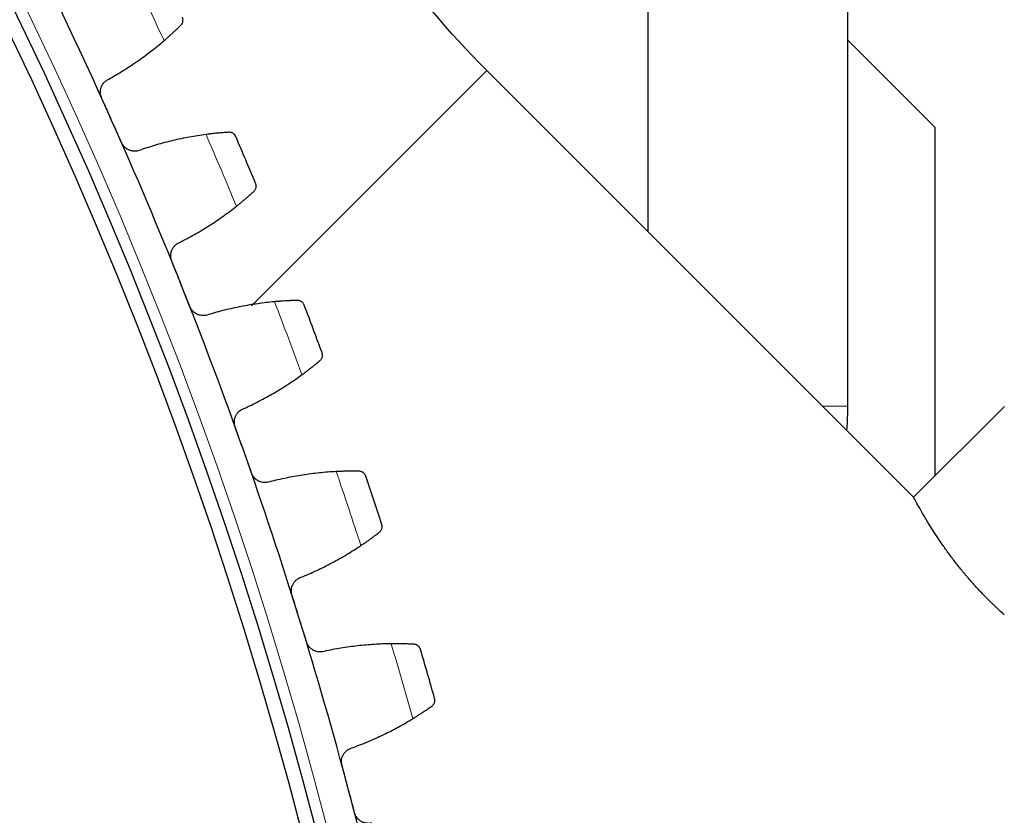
# Model space of a CAD drawing. Header units: inches. Extents: x 0 to 20790, y -12 to 14700.
# Tile 276 of 358: x 10454 to 10592, y 4710 to 4822. Entities that reach past the tile are written whole.
import ezdxf

# ---------------------------------------------------------------- set-up
doc = ezdxf.new("R2010")
doc.units = ezdxf.units.IN
doc.layers.add('1', color=7, linetype='Continuous', true_color=0xffffff)
doc.layers.add('254', color=7, linetype='Continuous', true_color=0xffffff)
doc.styles.add('latin_extended', font='simplex.shx')
doc.dimstyles.get("Standard").update_dxf_attribs({"dimtxt": 0.18, "dimasz": 0.18, "dimexe": 0.18, "dimexo": 0.0625, "dimgap": 0.09, "dimtad": 0, "dimtih": 1, "dimtoh": 1, "dimdec": 4, "dimzin": 0, "dimdsep": 46, "dimtxsty": 'Standard', "dimcen": 0.09, "dimadec": 0, "dimazin": 0, "dimtfac": 1, "dimtdec": 4, "dimtofl": 0, "dimtmove": 0, "dimatfit": 3, "dimfxl": 1, "dimtolj": 1, "dimtzin": 0, "dimarcsym": 0})

# ---------------------------------------------------------------- blocks, each defined once
blk = doc.blocks.new('_U2')
at = {"layer": '254', "color": 3, "linetype": 'Continuous', "lineweight": 13, "transparency": 16777216}
for p, q in [((11273.39, 6877.26), (11933.67, 6877.26)), ((11898.67, 6754.76), (11898.67, 4676.76)), ((9935.39, 4554.26), (11933.67, 4554.26))]:
    blk.add_line(p, q, dxfattribs=at)
at = {"layer": '254', "color": 3, "transparency": 16777216}
for points in [[(11919.08, 6754.76), (11878.25, 6754.76), (11898.67, 6877.26)], [(11878.25, 4676.76), (11919.08, 4676.76), (11898.67, 4554.26)]]:
    blk.add_solid(points, dxfattribs=at)
at = {"layer": 'Defpoints', "color": 0, "transparency": 16777216}
for p in [(11238.39, 6877.26), (9900.39, 4554.26), (11898.67, 4554.26)]:
    blk.add_point(p, dxfattribs=at)
at = {"layer": '254', "color": 2, "lineweight": 13, "transparency": 16777216, "insert": (11714.92, 5499.92), "char_height": 122.5, "attachment_point": 1, "rotation": 90, "style": 'latin_extended'}
blk.add_mtext('\\A1;2323', dxfattribs=at)

msp = doc.modelspace()

# ---------------------------------------------------------------- linework, layer by layer
at = {"layer": '1', "color": 2, "linetype": 'Continuous', "lineweight": 25}
for p, q in [((10542.442, 4944.256), (10542.442, 4792.033)), ((10570.442, 4767.567), (10570.442, 4944.256)), ((10582.594, 4806.657), (10570.442, 4818.808)), ((10579.64, 4754.833), (10519.89, 4814.583)), ((10582.594, 4806.657), (10582.594, 4757.778)), ((10592.344, 4767.537), (10579.64, 4754.833))]:
    msp.add_line(p, q, dxfattribs=at)
at = {"layer": '1', "color": 110, "linetype": 'Continuous', "lineweight": 13}
for p, q in [((10486.953, 4781.647), (10519.89, 4814.583)), ((10566.905, 4767.567), (10570.442, 4767.567))]:
    msp.add_line(p, q, dxfattribs=at)
msp.add_circle((9900.394, 4554.257), 616.6, dxfattribs=at)
at = {"layer": '1', "color": 2, "linetype": 'Continuous', "lineweight": 25}
for radius in [615, 613]:
    msp.add_circle((9900.394, 4554.257), radius, dxfattribs=at)
for radius, start, end in [(621, 24.076433, 26.369427), (621, 21.783439, 24.076433), (636, 22.609011, 23.250862), (621, 19.490446, 21.783439), (636, 20.316017, 20.957868), (621, 17.197452, 19.490446), (636, 18.023024, 18.664874), (621, 14.904459, 17.197452), (636, 15.73003, 16.371881), (621, 12.611465, 14.904459)]:
    msp.add_arc((9900.394, 4554.257), radius, start, end, dxfattribs=at)
at = {"layer": '1', "color": 110, "linetype": 'Continuous', "lineweight": 13}
for start, end in [(24.728569, 25.717291), (22.435576, 23.424297), (20.142582, 21.131303), (17.849588, 18.83831), (15.556595, 16.545316)]:
    msp.add_arc((9900.394, 4554.257), 632.294, start, end, dxfattribs=at)
at = {"layer": '1', "color": 2, "linetype": 'Continuous', "lineweight": 25}
for points, knots in [([(10519.89, 4814.583), (10514.483, 4819.942), (10505.013, 4831.378), (10494.555, 4851.247), (10487.904, 4872.691), (10486.512, 4887.475), (10486.544, 4895.087)], [0, 0, 0, 0, 0.2518645, 0.4999782, 0.748149, 1, 1, 1, 1]), ([(10477.06, 4820.922), (10477.103, 4820.965), (10477.14, 4821.009), (10477.206, 4821.101), (10477.234, 4821.149), (10477.28, 4821.245), (10477.299, 4821.294), (10477.329, 4821.392), (10477.34, 4821.442), (10477.355, 4821.541), (10477.358, 4821.591), (10477.357, 4821.688), (10477.354, 4821.736), (10477.339, 4821.831), (10477.329, 4821.877), (10477.308, 4821.945), (10477.297, 4821.979), (10477.282, 4822.018), (10477.273, 4822.037), (10477.27, 4822.045), (10477.267, 4822.05), (10477.266, 4822.053), (10477.265, 4822.055)], [0, 0, 0, 0, 0.125, 0.125, 0.25, 0.25, 0.375, 0.375, 0.5, 0.5, 0.625, 0.625, 0.75, 0.75, 0.875, 0.875, 0.9375, 0.96875, 0.984375, 0.9921875, 0.9921875, 1, 1, 1, 1]), ([(10474.707, 4818.758), (10474.832, 4818.865), (10474.954, 4818.972), (10475.193, 4819.181), (10475.426, 4819.387), (10475.647, 4819.587), (10475.809, 4819.735), (10475.862, 4819.784), (10475.941, 4819.856), (10475.967, 4819.88), (10476.018, 4819.927), (10476.044, 4819.951), (10476.169, 4820.068), (10476.361, 4820.248), (10476.536, 4820.414), (10476.701, 4820.573), (10476.78, 4820.648), (10476.872, 4820.738), (10476.89, 4820.756), (10476.926, 4820.791), (10476.978, 4820.842), (10477.028, 4820.891), (10477.06, 4820.922)], [0, 0, 0, 0, 0.125, 0.125, 0.25, 0.375, 0.375, 0.4375, 0.4375, 0.46875, 0.46875, 0.5, 0.5, 0.625, 0.75, 0.75, 0.875, 0.875, 0.90625, 0.90625, 0.9375, 1, 1, 1, 1]), ([(10465.966, 4810.734), (10465.939, 4810.795), (10465.891, 4810.919), (10465.838, 4811.109), (10465.816, 4811.239), (10465.803, 4811.338), (10465.8, 4811.371), (10465.795, 4811.437), (10465.794, 4811.47), (10465.79, 4811.635), (10465.8, 4811.765), (10465.828, 4811.927), (10465.834, 4811.959), (10465.845, 4812.007), (10465.849, 4812.023), (10465.857, 4812.055), (10465.878, 4812.134), (10465.924, 4812.273), (10465.977, 4812.391), (10466.035, 4812.507), (10466.067, 4812.563), (10466.171, 4812.729), (10466.25, 4812.83), (10466.382, 4812.969), (10466.428, 4813.014), (10466.501, 4813.077), (10466.525, 4813.098), (10466.576, 4813.138), (10466.602, 4813.158), (10466.732, 4813.251), (10466.843, 4813.315), (10466.961, 4813.369)], [0, 0, 0, 0, 0.0625, 0.125, 0.1875, 0.1875, 0.21875, 0.21875, 0.25, 0.25, 0.375, 0.375, 0.40625, 0.40625, 0.421875, 0.421875, 0.4375, 0.5, 0.5625, 0.5625, 0.625, 0.625, 0.75, 0.75, 0.8125, 0.8125, 0.84375, 0.84375, 0.875, 0.875, 1, 1, 1, 1]), ([(10483.76, 4805.926), (10483.672, 4805.92), (10483.576, 4805.914), (10483.373, 4805.9), (10483.157, 4805.884), (10482.917, 4805.865), (10482.759, 4805.852), (10482.727, 4805.85), (10482.662, 4805.844), (10482.629, 4805.841), (10482.53, 4805.832), (10482.463, 4805.826), (10482.258, 4805.808), (10482.118, 4805.794), (10481.83, 4805.765), (10481.682, 4805.749), (10481.454, 4805.724), (10481.377, 4805.715), (10481.26, 4805.702), (10481.221, 4805.697), (10481.143, 4805.688), (10481.103, 4805.683), (10480.904, 4805.659), (10480.742, 4805.638), (10480.578, 4805.617)], [0, 0, 0, 0, 0.125, 0.125, 0.25, 0.375, 0.375, 0.40625, 0.40625, 0.4375, 0.4375, 0.5, 0.5, 0.625, 0.625, 0.75, 0.75, 0.8125, 0.8125, 0.84375, 0.84375, 0.875, 0.875, 1, 1, 1, 1]), ([(10484.742, 4805.322), (10484.741, 4805.324), (10484.74, 4805.325), (10484.739, 4805.328), (10484.739, 4805.329), (10484.737, 4805.333), (10484.733, 4805.341), (10484.725, 4805.36), (10484.706, 4805.397), (10484.665, 4805.47), (10484.624, 4805.528), (10484.533, 4805.638), (10484.462, 4805.703), (10484.338, 4805.786), (10484.294, 4805.811), (10484.224, 4805.844), (10484.2, 4805.854), (10484.151, 4805.873), (10484.125, 4805.881), (10484.047, 4805.904), (10483.993, 4805.915), (10483.88, 4805.928), (10483.821, 4805.929), (10483.76, 4805.926)], [0, 0, 0, 0, 0.0039062, 0.0039062, 0.0078125, 0.0078125, 0.015625, 0.03125, 0.0625, 0.125, 0.25, 0.25, 0.5, 0.5, 0.625, 0.625, 0.6875, 0.6875, 0.75, 0.75, 0.875, 0.875, 1, 1, 1, 1]), ([(10471.396, 4803.442), (10471.278, 4803.39), (10471.157, 4803.351), (10470.97, 4803.309), (10470.907, 4803.298), (10470.812, 4803.286), (10470.78, 4803.283), (10470.715, 4803.278), (10470.683, 4803.276), (10470.522, 4803.272), (10470.394, 4803.281), (10470.203, 4803.313), (10470.14, 4803.326), (10470.046, 4803.352), (10470.014, 4803.361), (10469.952, 4803.381), (10469.921, 4803.392), (10469.769, 4803.449), (10469.653, 4803.506), (10469.514, 4803.593), (10469.486, 4803.611), (10469.432, 4803.648), (10469.405, 4803.668), (10469.327, 4803.728), (10469.277, 4803.771), (10469.133, 4803.905), (10469.046, 4804.004), (10468.95, 4804.139), (10468.931, 4804.167), (10468.895, 4804.223), (10468.878, 4804.252), (10468.828, 4804.338), (10468.798, 4804.398), (10468.77, 4804.459)], [0, 0, 0, 0, 0.125, 0.125, 0.1875, 0.1875, 0.21875, 0.21875, 0.25, 0.25, 0.375, 0.375, 0.4375, 0.4375, 0.46875, 0.46875, 0.5, 0.5, 0.625, 0.625, 0.65625, 0.65625, 0.6875, 0.6875, 0.75, 0.75, 0.875, 0.875, 0.90625, 0.90625, 0.9375, 0.9375, 1, 1, 1, 1]), ([(10487.267, 4797.636), (10487.312, 4797.677), (10487.351, 4797.72), (10487.42, 4797.81), (10487.45, 4797.856), (10487.501, 4797.95), (10487.521, 4797.998), (10487.555, 4798.095), (10487.568, 4798.145), (10487.587, 4798.243), (10487.592, 4798.293), (10487.595, 4798.39), (10487.593, 4798.438), (10487.583, 4798.533), (10487.574, 4798.58), (10487.557, 4798.649), (10487.547, 4798.683), (10487.533, 4798.722), (10487.525, 4798.741), (10487.522, 4798.75), (10487.52, 4798.755), (10487.519, 4798.758), (10487.517, 4798.761)], [0, 0, 0, 0, 0.125, 0.125, 0.25, 0.25, 0.375, 0.375, 0.5, 0.5, 0.625, 0.625, 0.75, 0.75, 0.875, 0.875, 0.9375, 0.96875, 0.984375, 0.9921875, 0.9921875, 1, 1, 1, 1]), ([(10484.829, 4795.568), (10484.959, 4795.671), (10485.086, 4795.772), (10485.333, 4795.971), (10485.573, 4796.168), (10485.803, 4796.359), (10485.97, 4796.5), (10486.025, 4796.547), (10486.107, 4796.616), (10486.134, 4796.639), (10486.187, 4796.684), (10486.213, 4796.707), (10486.343, 4796.818), (10486.542, 4796.99), (10486.723, 4797.149), (10486.895, 4797.302), (10486.976, 4797.374), (10487.072, 4797.46), (10487.091, 4797.477), (10487.128, 4797.511), (10487.183, 4797.56), (10487.234, 4797.607), (10487.267, 4797.636)], [0, 0, 0, 0, 0.125, 0.125, 0.25, 0.375, 0.375, 0.4375, 0.4375, 0.46875, 0.46875, 0.5, 0.5, 0.625, 0.75, 0.75, 0.875, 0.875, 0.90625, 0.90625, 0.9375, 1, 1, 1, 1]), ([(10475.775, 4787.901), (10475.75, 4787.963), (10475.707, 4788.088), (10475.662, 4788.28), (10475.645, 4788.411), (10475.636, 4788.51), (10475.634, 4788.544), (10475.632, 4788.61), (10475.632, 4788.643), (10475.635, 4788.808), (10475.65, 4788.937), (10475.684, 4789.098), (10475.692, 4789.129), (10475.705, 4789.177), (10475.709, 4789.193), (10475.719, 4789.225), (10475.743, 4789.303), (10475.795, 4789.44), (10475.852, 4789.556), (10475.914, 4789.669), (10475.949, 4789.724), (10476.059, 4789.885), (10476.142, 4789.983), (10476.28, 4790.117), (10476.327, 4790.16), (10476.403, 4790.22), (10476.428, 4790.24), (10476.48, 4790.278), (10476.507, 4790.296), (10476.641, 4790.385), (10476.755, 4790.445), (10476.874, 4790.493)], [0, 0, 0, 0, 0.0625, 0.125, 0.1875, 0.1875, 0.21875, 0.21875, 0.25, 0.25, 0.375, 0.375, 0.40625, 0.40625, 0.421875, 0.421875, 0.4375, 0.5, 0.5625, 0.5625, 0.625, 0.625, 0.75, 0.75, 0.8125, 0.8125, 0.84375, 0.84375, 0.875, 0.875, 1, 1, 1, 1]), ([(10493.362, 4782.384), (10493.274, 4782.382), (10493.178, 4782.38), (10492.974, 4782.374), (10492.758, 4782.367), (10492.517, 4782.357), (10492.359, 4782.351), (10492.327, 4782.349), (10492.262, 4782.346), (10492.229, 4782.345), (10492.13, 4782.34), (10492.062, 4782.337), (10491.857, 4782.326), (10491.716, 4782.318), (10491.427, 4782.3), (10491.279, 4782.291), (10491.05, 4782.275), (10490.973, 4782.269), (10490.856, 4782.26), (10490.816, 4782.257), (10490.737, 4782.251), (10490.697, 4782.248), (10490.497, 4782.232), (10490.335, 4782.218), (10490.171, 4782.203)], [0, 0, 0, 0, 0.125, 0.125, 0.25, 0.375, 0.375, 0.40625, 0.40625, 0.4375, 0.4375, 0.5, 0.5, 0.625, 0.625, 0.75, 0.75, 0.8125, 0.8125, 0.84375, 0.84375, 0.875, 0.875, 1, 1, 1, 1]), ([(10494.319, 4781.742), (10494.318, 4781.743), (10494.318, 4781.745), (10494.317, 4781.747), (10494.316, 4781.749), (10494.314, 4781.753), (10494.311, 4781.761), (10494.303, 4781.78), (10494.286, 4781.818), (10494.27, 4781.85), (10494.236, 4781.912), (10494.21, 4781.952), (10494.123, 4782.065), (10494.054, 4782.134), (10493.934, 4782.221), (10493.891, 4782.248), (10493.823, 4782.284), (10493.799, 4782.295), (10493.75, 4782.315), (10493.725, 4782.325), (10493.648, 4782.35), (10493.594, 4782.364), (10493.482, 4782.381), (10493.423, 4782.385), (10493.362, 4782.384)], [0, 0, 0, 0, 0.0039063, 0.0039063, 0.0078125, 0.0078125, 0.015625, 0.03125, 0.0625, 0.125, 0.125, 0.25, 0.25, 0.5, 0.5, 0.625, 0.625, 0.6875, 0.6875, 0.75, 0.75, 0.875, 0.875, 1, 1, 1, 1]), ([(10480.909, 4780.397), (10480.789, 4780.35), (10480.666, 4780.315), (10480.478, 4780.281), (10480.414, 4780.273), (10480.318, 4780.264), (10480.286, 4780.263), (10480.222, 4780.26), (10480.189, 4780.26), (10480.028, 4780.262), (10479.901, 4780.276), (10479.712, 4780.315), (10479.649, 4780.332), (10479.556, 4780.361), (10479.525, 4780.371), (10479.463, 4780.394), (10479.433, 4780.406), (10479.283, 4780.469), (10479.169, 4780.531), (10479.034, 4780.623), (10479.007, 4780.642), (10478.955, 4780.681), (10478.929, 4780.702), (10478.852, 4780.765), (10478.804, 4780.81), (10478.666, 4780.95), (10478.583, 4781.052), (10478.492, 4781.192), (10478.474, 4781.22), (10478.441, 4781.278), (10478.425, 4781.307), (10478.378, 4781.395), (10478.351, 4781.456), (10478.326, 4781.518)], [0, 0, 0, 0, 0.125, 0.125, 0.1875, 0.1875, 0.21875, 0.21875, 0.25, 0.25, 0.375, 0.375, 0.4375, 0.4375, 0.46875, 0.46875, 0.5, 0.5, 0.625, 0.625, 0.65625, 0.65625, 0.6875, 0.6875, 0.75, 0.75, 0.875, 0.875, 0.90625, 0.90625, 0.9375, 0.9375, 1, 1, 1, 1]), ([(10496.535, 4773.961), (10496.581, 4774), (10496.622, 4774.042), (10496.695, 4774.128), (10496.726, 4774.173), (10496.781, 4774.265), (10496.803, 4774.312), (10496.841, 4774.408), (10496.856, 4774.457), (10496.878, 4774.555), (10496.886, 4774.604), (10496.893, 4774.701), (10496.893, 4774.749), (10496.886, 4774.844), (10496.88, 4774.892), (10496.865, 4774.961), (10496.856, 4774.996), (10496.843, 4775.035), (10496.837, 4775.055), (10496.834, 4775.063), (10496.832, 4775.069), (10496.831, 4775.072), (10496.83, 4775.074)], [0, 0, 0, 0, 0.125, 0.125, 0.25, 0.25, 0.375, 0.375, 0.5, 0.5, 0.625, 0.625, 0.75, 0.75, 0.875, 0.875, 0.9375, 0.96875, 0.984375, 0.9921875, 0.9921875, 1, 1, 1, 1]), ([(10494.016, 4771.992), (10494.15, 4772.089), (10494.28, 4772.185), (10494.535, 4772.375), (10494.784, 4772.562), (10495.02, 4772.743), (10495.193, 4772.877), (10495.25, 4772.922), (10495.334, 4772.988), (10495.362, 4773.01), (10495.417, 4773.053), (10495.445, 4773.074), (10495.579, 4773.18), (10495.785, 4773.344), (10495.972, 4773.496), (10496.15, 4773.641), (10496.234, 4773.711), (10496.333, 4773.793), (10496.353, 4773.809), (10496.391, 4773.841), (10496.447, 4773.888), (10496.501, 4773.932), (10496.535, 4773.961)], [0, 0, 0, 0, 0.125, 0.125, 0.25, 0.375, 0.375, 0.4375, 0.4375, 0.46875, 0.46875, 0.5, 0.5, 0.625, 0.75, 0.75, 0.875, 0.875, 0.90625, 0.90625, 0.9375, 1, 1, 1, 1]), ([(10484.662, 4764.693), (10484.64, 4764.756), (10484.602, 4764.883), (10484.565, 4765.077), (10484.552, 4765.208), (10484.548, 4765.308), (10484.548, 4765.341), (10484.548, 4765.407), (10484.549, 4765.44), (10484.558, 4765.605), (10484.579, 4765.734), (10484.62, 4765.892), (10484.629, 4765.924), (10484.643, 4765.971), (10484.648, 4765.987), (10484.659, 4766.018), (10484.686, 4766.095), (10484.743, 4766.23), (10484.805, 4766.344), (10484.872, 4766.454), (10484.909, 4766.508), (10485.026, 4766.664), (10485.113, 4766.759), (10485.255, 4766.888), (10485.305, 4766.928), (10485.382, 4766.986), (10485.409, 4767.004), (10485.462, 4767.04), (10485.489, 4767.057), (10485.627, 4767.14), (10485.743, 4767.195), (10485.864, 4767.24)], [0, 0, 0, 0, 0.0625, 0.125, 0.1875, 0.1875, 0.21875, 0.21875, 0.25, 0.25, 0.375, 0.375, 0.40625, 0.40625, 0.421875, 0.421875, 0.4375, 0.5, 0.5625, 0.5625, 0.625, 0.625, 0.75, 0.75, 0.8125, 0.8125, 0.84375, 0.84375, 0.875, 0.875, 1, 1, 1, 1]), ([(10502.015, 4758.477), (10501.926, 4758.478), (10501.831, 4758.48), (10501.627, 4758.482), (10501.41, 4758.484), (10501.169, 4758.484), (10501.011, 4758.484), (10500.979, 4758.484), (10500.914, 4758.483), (10500.881, 4758.483), (10500.781, 4758.482), (10500.714, 4758.482), (10500.508, 4758.479), (10500.367, 4758.477), (10500.078, 4758.471), (10499.929, 4758.467), (10499.7, 4758.46), (10499.623, 4758.458), (10499.505, 4758.453), (10499.466, 4758.452), (10499.386, 4758.449), (10499.347, 4758.447), (10499.146, 4758.439), (10498.984, 4758.432), (10498.818, 4758.423)], [0, 0, 0, 0, 0.125, 0.125, 0.25, 0.375, 0.375, 0.40625, 0.40625, 0.4375, 0.4375, 0.5, 0.5, 0.625, 0.625, 0.75, 0.75, 0.8125, 0.8125, 0.84375, 0.84375, 0.875, 0.875, 1, 1, 1, 1]), ([(10502.945, 4757.797), (10502.944, 4757.798), (10502.944, 4757.8), (10502.943, 4757.803), (10502.942, 4757.804), (10502.941, 4757.808), (10502.938, 4757.817), (10502.931, 4757.836), (10502.915, 4757.875), (10502.901, 4757.907), (10502.868, 4757.97), (10502.844, 4758.011), (10502.762, 4758.128), (10502.696, 4758.199), (10502.58, 4758.291), (10502.538, 4758.32), (10502.471, 4758.358), (10502.447, 4758.37), (10502.4, 4758.393), (10502.375, 4758.403), (10502.299, 4758.432), (10502.246, 4758.447), (10502.134, 4758.469), (10502.076, 4758.476), (10502.015, 4758.477)], [0, 0, 0, 0, 0.0039062, 0.0039062, 0.0078125, 0.0078125, 0.015625, 0.03125, 0.0625, 0.125, 0.125, 0.25, 0.25, 0.5, 0.5, 0.625, 0.625, 0.6875, 0.6875, 0.75, 0.75, 0.875, 0.875, 1, 1, 1, 1]), ([(10489.492, 4756.989), (10489.37, 4756.947), (10489.246, 4756.918), (10489.056, 4756.891), (10488.993, 4756.885), (10488.897, 4756.881), (10488.864, 4756.88), (10488.8, 4756.881), (10488.767, 4756.882), (10488.606, 4756.89), (10488.479, 4756.909), (10488.292, 4756.956), (10488.23, 4756.975), (10488.138, 4757.008), (10488.108, 4757.02), (10488.047, 4757.044), (10488.018, 4757.058), (10487.871, 4757.127), (10487.759, 4757.193), (10487.628, 4757.29), (10487.602, 4757.31), (10487.551, 4757.352), (10487.525, 4757.374), (10487.452, 4757.44), (10487.405, 4757.487), (10487.273, 4757.632), (10487.194, 4757.738), (10487.109, 4757.88), (10487.092, 4757.909), (10487.061, 4757.968), (10487.046, 4757.998), (10487.003, 4758.088), (10486.978, 4758.15), (10486.956, 4758.213)], [0, 0, 0, 0, 0.125, 0.125, 0.1875, 0.1875, 0.21875, 0.21875, 0.25, 0.25, 0.375, 0.375, 0.4375, 0.4375, 0.46875, 0.46875, 0.5, 0.5, 0.625, 0.625, 0.65625, 0.65625, 0.6875, 0.6875, 0.75, 0.75, 0.875, 0.875, 0.90625, 0.90625, 0.9375, 0.9375, 1, 1, 1, 1]), ([(10592.329, 4738.387), (10591.993, 4738.686), (10591.658, 4738.993), (10591.218, 4739.405), (10591.061, 4739.554), (10590.904, 4739.704), (10590.799, 4739.805), (10590.747, 4739.855), (10590.487, 4740.107), (10590.28, 4740.31), (10589.669, 4740.922), (10589.27, 4741.334), (10588.488, 4742.166), (10588.106, 4742.586), (10587.545, 4743.222), (10587.361, 4743.435), (10587.132, 4743.702), (10587.086, 4743.755), (10586.996, 4743.863), (10586.95, 4743.916), (10586.815, 4744.077), (10586.726, 4744.184), (10586.283, 4744.717), (10585.943, 4745.14), (10585.289, 4745.976), (10584.975, 4746.39), (10584.522, 4747.004), (10584.374, 4747.207), (10584.156, 4747.51), (10584.048, 4747.661), (10583.942, 4747.811), (10583.872, 4747.911), (10583.837, 4747.961), (10583.523, 4748.408), (10583.261, 4748.793), (10582.764, 4749.538), (10582.53, 4749.898), (10582.088, 4750.591), (10581.881, 4750.925), (10581.637, 4751.323), (10581.589, 4751.402), (10581.518, 4751.519), (10581.495, 4751.558), (10581.449, 4751.634), (10581.334, 4751.825), (10581.225, 4752.008), (10580.975, 4752.432), (10580.823, 4752.694), (10580.547, 4753.178), (10580.422, 4753.399), (10580.256, 4753.699), (10580.203, 4753.793), (10580.13, 4753.927), (10580.106, 4753.97), (10580.072, 4754.033), (10580.061, 4754.053), (10580.039, 4754.093), (10579.942, 4754.271), (10579.863, 4754.416), (10579.752, 4754.623), (10579.71, 4754.701), (10579.668, 4754.78), (10579.658, 4754.799), (10579.647, 4754.819), (10579.645, 4754.824), (10579.641, 4754.831), (10579.64, 4754.833), (10579.64, 4754.833)], [0, 0, 0, 0, 0.0447828, 0.0447828, 0.0588301, 0.0658538, 0.0658538, 0.0728775, 0.0728775, 0.1009721, 0.1009721, 0.1571613, 0.1571613, 0.2133506, 0.2133506, 0.2414452, 0.2414452, 0.2484688, 0.2484688, 0.2554925, 0.2554925, 0.2695398, 0.2695398, 0.3257291, 0.3257291, 0.3819183, 0.3819183, 0.4100129, 0.4100129, 0.4240602, 0.4310839, 0.4310839, 0.4381075, 0.4381075, 0.4942968, 0.4942968, 0.550486, 0.550486, 0.6066753, 0.6066753, 0.6207226, 0.6207226, 0.6277462, 0.6277462, 0.6347699, 0.6628645, 0.6628645, 0.7190538, 0.7190538, 0.775243, 0.775243, 0.8033376, 0.8033376, 0.817385, 0.817385, 0.8244086, 0.8244086, 0.8314323, 0.8876215, 0.8876215, 0.9438108, 0.9438108, 0.9719054, 0.9719054, 0.9859527, 0.9859527, 1, 1, 1, 1]), ([(10504.848, 4749.934), (10504.896, 4749.971), (10504.938, 4750.011), (10505.014, 4750.094), (10505.047, 4750.138), (10505.105, 4750.228), (10505.13, 4750.274), (10505.172, 4750.368), (10505.189, 4750.416), (10505.215, 4750.513), (10505.224, 4750.562), (10505.235, 4750.659), (10505.237, 4750.707), (10505.234, 4750.802), (10505.229, 4750.85), (10505.217, 4750.92), (10505.21, 4750.955), (10505.199, 4750.995), (10505.193, 4751.015), (10505.191, 4751.023), (10505.189, 4751.029), (10505.188, 4751.032), (10505.187, 4751.034)], [0, 0, 0, 0, 0.125, 0.125, 0.25, 0.25, 0.375, 0.375, 0.5, 0.5, 0.625, 0.625, 0.75, 0.75, 0.875, 0.875, 0.9375, 0.96875, 0.984375, 0.9921875, 0.9921875, 1, 1, 1, 1]), ([(10502.252, 4748.067), (10502.39, 4748.159), (10502.524, 4748.249), (10502.786, 4748.429), (10503.042, 4748.606), (10503.286, 4748.778), (10503.464, 4748.905), (10503.523, 4748.947), (10503.609, 4749.009), (10503.638, 4749.03), (10503.695, 4749.071), (10503.723, 4749.091), (10503.862, 4749.192), (10504.074, 4749.348), (10504.267, 4749.492), (10504.45, 4749.63), (10504.537, 4749.696), (10504.639, 4749.774), (10504.66, 4749.789), (10504.699, 4749.819), (10504.757, 4749.864), (10504.812, 4749.907), (10504.848, 4749.934)], [0, 0, 0, 0, 0.125, 0.125, 0.25, 0.375, 0.375, 0.4375, 0.4375, 0.46875, 0.46875, 0.5, 0.5, 0.625, 0.75, 0.75, 0.875, 0.875, 0.90625, 0.90625, 0.9375, 1, 1, 1, 1]), ([(10492.614, 4741.148), (10492.594, 4741.212), (10492.561, 4741.34), (10492.532, 4741.536), (10492.525, 4741.667), (10492.525, 4741.767), (10492.525, 4741.8), (10492.528, 4741.866), (10492.531, 4741.899), (10492.547, 4742.063), (10492.572, 4742.191), (10492.619, 4742.348), (10492.63, 4742.379), (10492.646, 4742.426), (10492.652, 4742.441), (10492.664, 4742.472), (10492.694, 4742.548), (10492.756, 4742.681), (10492.823, 4742.792), (10492.894, 4742.899), (10492.933, 4742.952), (10493.056, 4743.103), (10493.147, 4743.194), (10493.294, 4743.317), (10493.345, 4743.356), (10493.425, 4743.41), (10493.452, 4743.428), (10493.507, 4743.461), (10493.535, 4743.478), (10493.676, 4743.555), (10493.794, 4743.605), (10493.917, 4743.645)], [0, 0, 0, 0, 0.0625, 0.125, 0.1875, 0.1875, 0.21875, 0.21875, 0.25, 0.25, 0.375, 0.375, 0.40625, 0.40625, 0.421875, 0.421875, 0.4375, 0.5, 0.5625, 0.5625, 0.625, 0.625, 0.75, 0.75, 0.8125, 0.8125, 0.84375, 0.84375, 0.875, 0.875, 1, 1, 1, 1]), ([(10497.132, 4733.257), (10497.008, 4733.22), (10496.883, 4733.196), (10496.692, 4733.177), (10496.629, 4733.173), (10496.532, 4733.173), (10496.5, 4733.174), (10496.435, 4733.176), (10496.403, 4733.179), (10496.243, 4733.194), (10496.117, 4733.218), (10495.931, 4733.272), (10495.87, 4733.293), (10495.78, 4733.33), (10495.749, 4733.343), (10495.69, 4733.37), (10495.661, 4733.385), (10495.517, 4733.46), (10495.408, 4733.531), (10495.281, 4733.633), (10495.256, 4733.654), (10495.206, 4733.698), (10495.182, 4733.72), (10495.111, 4733.79), (10495.066, 4733.838), (10494.94, 4733.989), (10494.866, 4734.097), (10494.786, 4734.243), (10494.771, 4734.273), (10494.742, 4734.333), (10494.728, 4734.363), (10494.689, 4734.455), (10494.666, 4734.518), (10494.646, 4734.582)], [0, 0, 0, 0, 0.125, 0.125, 0.1875, 0.1875, 0.21875, 0.21875, 0.25, 0.25, 0.375, 0.375, 0.4375, 0.4375, 0.46875, 0.46875, 0.5, 0.5, 0.625, 0.625, 0.65625, 0.65625, 0.6875, 0.6875, 0.75, 0.75, 0.875, 0.875, 0.90625, 0.90625, 0.9375, 0.9375, 1, 1, 1, 1]), ([(10509.704, 4734.243), (10509.615, 4734.248), (10509.52, 4734.253), (10509.316, 4734.264), (10509.1, 4734.274), (10508.859, 4734.284), (10508.701, 4734.29), (10508.669, 4734.291), (10508.604, 4734.293), (10508.571, 4734.294), (10508.471, 4734.297), (10508.404, 4734.3), (10508.199, 4734.305), (10508.058, 4734.309), (10507.768, 4734.314), (10507.619, 4734.316), (10507.39, 4734.319), (10507.313, 4734.319), (10507.195, 4734.32), (10507.156, 4734.32), (10507.076, 4734.32), (10507.037, 4734.32), (10506.836, 4734.32), (10506.673, 4734.319), (10506.508, 4734.317)], [0, 0, 0, 0, 0.125, 0.125, 0.25, 0.375, 0.375, 0.40625, 0.40625, 0.4375, 0.4375, 0.5, 0.5, 0.625, 0.625, 0.75, 0.75, 0.8125, 0.8125, 0.84375, 0.84375, 0.875, 0.875, 1, 1, 1, 1]), ([(10510.606, 4733.526), (10510.605, 4733.528), (10510.605, 4733.529), (10510.604, 4733.532), (10510.604, 4733.533), (10510.602, 4733.538), (10510.6, 4733.546), (10510.593, 4733.566), (10510.58, 4733.605), (10510.566, 4733.638), (10510.537, 4733.702), (10510.514, 4733.744), (10510.437, 4733.864), (10510.374, 4733.938), (10510.261, 4734.035), (10510.22, 4734.065), (10510.155, 4734.106), (10510.132, 4734.119), (10510.085, 4734.143), (10510.061, 4734.155), (10509.986, 4734.187), (10509.933, 4734.204), (10509.823, 4734.23), (10509.765, 4734.239), (10509.704, 4734.243)], [0, 0, 0, 0, 0.0039063, 0.0039063, 0.0078125, 0.0078125, 0.015625, 0.03125, 0.0625, 0.125, 0.125, 0.25, 0.25, 0.5, 0.5, 0.625, 0.625, 0.6875, 0.6875, 0.75, 0.75, 0.875, 0.875, 1, 1, 1, 1]), ([(10512.193, 4725.593), (10512.242, 4725.628), (10512.286, 4725.666), (10512.366, 4725.747), (10512.4, 4725.789), (10512.462, 4725.877), (10512.489, 4725.922), (10512.534, 4726.014), (10512.553, 4726.062), (10512.583, 4726.157), (10512.594, 4726.206), (10512.609, 4726.302), (10512.613, 4726.35), (10512.614, 4726.446), (10512.611, 4726.493), (10512.601, 4726.564), (10512.595, 4726.599), (10512.586, 4726.639), (10512.581, 4726.659), (10512.579, 4726.668), (10512.577, 4726.674), (10512.577, 4726.676), (10512.576, 4726.679)], [0, 0, 0, 0, 0.125, 0.125, 0.25, 0.25, 0.375, 0.375, 0.5, 0.5, 0.625, 0.625, 0.75, 0.75, 0.875, 0.875, 0.9375, 0.96875, 0.984375, 0.9921875, 0.9921875, 1, 1, 1, 1]), ([(10509.525, 4723.832), (10509.666, 4723.918), (10509.803, 4724.003), (10510.073, 4724.172), (10510.335, 4724.338), (10510.586, 4724.5), (10510.769, 4724.62), (10510.829, 4724.66), (10510.918, 4724.719), (10510.948, 4724.738), (10511.006, 4724.777), (10511.035, 4724.796), (10511.178, 4724.891), (10511.396, 4725.038), (10511.594, 4725.175), (10511.783, 4725.305), (10511.873, 4725.368), (10511.978, 4725.442), (10511.999, 4725.456), (10512.04, 4725.485), (10512.1, 4725.527), (10512.156, 4725.567), (10512.193, 4725.593)], [0, 0, 0, 0, 0.125, 0.125, 0.25, 0.375, 0.375, 0.4375, 0.4375, 0.46875, 0.46875, 0.5, 0.5, 0.625, 0.75, 0.75, 0.875, 0.875, 0.90625, 0.90625, 0.9375, 1, 1, 1, 1]), ([(10499.617, 4717.304), (10499.6, 4717.368), (10499.572, 4717.498), (10499.551, 4717.694), (10499.549, 4717.826), (10499.553, 4717.926), (10499.555, 4717.959), (10499.56, 4718.025), (10499.564, 4718.058), (10499.587, 4718.221), (10499.617, 4718.348), (10499.671, 4718.503), (10499.682, 4718.534), (10499.7, 4718.58), (10499.707, 4718.595), (10499.72, 4718.625), (10499.753, 4718.7), (10499.821, 4718.83), (10499.892, 4718.938), (10499.967, 4719.043), (10500.008, 4719.093), (10500.137, 4719.24), (10500.231, 4719.327), (10500.384, 4719.444), (10500.436, 4719.481), (10500.518, 4719.532), (10500.546, 4719.548), (10500.602, 4719.58), (10500.631, 4719.595), (10500.775, 4719.666), (10500.894, 4719.712), (10501.019, 4719.746)], [0, 0, 0, 0, 0.0625, 0.125, 0.1875, 0.1875, 0.21875, 0.21875, 0.25, 0.25, 0.375, 0.375, 0.40625, 0.40625, 0.421875, 0.421875, 0.4375, 0.5, 0.5625, 0.5625, 0.625, 0.625, 0.75, 0.75, 0.8125, 0.8125, 0.84375, 0.84375, 0.875, 0.875, 1, 1, 1, 1]), ([(10503.815, 4709.239), (10503.69, 4709.207), (10503.564, 4709.187), (10503.373, 4709.176), (10503.31, 4709.175), (10503.213, 4709.178), (10503.181, 4709.18), (10503.117, 4709.186), (10503.085, 4709.189), (10502.925, 4709.211), (10502.8, 4709.24), (10502.617, 4709.302), (10502.557, 4709.325), (10502.468, 4709.365), (10502.438, 4709.38), (10502.38, 4709.409), (10502.351, 4709.425), (10502.21, 4709.506), (10502.104, 4709.581), (10501.981, 4709.688), (10501.957, 4709.71), (10501.909, 4709.756), (10501.886, 4709.779), (10501.818, 4709.851), (10501.775, 4709.901), (10501.655, 4710.057), (10501.585, 4710.169), (10501.511, 4710.318), (10501.497, 4710.348), (10501.47, 4710.409), (10501.458, 4710.44), (10501.423, 4710.533), (10501.402, 4710.597), (10501.385, 4710.662)], [0, 0, 0, 0, 0.125, 0.125, 0.1875, 0.1875, 0.21875, 0.21875, 0.25, 0.25, 0.375, 0.375, 0.4375, 0.4375, 0.46875, 0.46875, 0.5, 0.5, 0.625, 0.625, 0.65625, 0.65625, 0.6875, 0.6875, 0.75, 0.75, 0.875, 0.875, 0.90625, 0.90625, 0.9375, 0.9375, 1, 1, 1, 1])]:
    msp.add_open_spline(points, degree=3, knots=knots, dxfattribs=at)
for points in [[(10466.961, 4813.369), (10467.651, 4813.752), (10469.009, 4814.551), (10470.979, 4815.849), (10472.882, 4817.245), (10474.106, 4818.242), (10474.707, 4818.758)], [(10467.368, 4807.597), (10466.901, 4808.642), (10466.434, 4809.688), (10465.966, 4810.734)], [(10468.77, 4804.459), (10468.303, 4805.505), (10467.836, 4806.551), (10467.368, 4807.597)], [(10480.578, 4805.617), (10479.794, 4805.513), (10478.235, 4805.267), (10475.925, 4804.781), (10473.644, 4804.179), (10472.142, 4803.701), (10471.396, 4803.442)], [(10476.874, 4790.493), (10477.579, 4790.848), (10478.968, 4791.592), (10480.989, 4792.81), (10482.946, 4794.13), (10484.209, 4795.077), (10484.829, 4795.568)], [(10477.05, 4784.709), (10476.625, 4785.773), (10476.2, 4786.837), (10475.775, 4787.901)], [(10478.326, 4781.518), (10477.901, 4782.582), (10477.476, 4783.645), (10477.05, 4784.709)], [(10490.171, 4782.203), (10489.383, 4782.131), (10487.815, 4781.947), (10485.487, 4781.554), (10483.184, 4781.044), (10481.665, 4780.625), (10480.909, 4780.397)], [(10485.864, 4767.24), (10486.583, 4767.566), (10488.001, 4768.254), (10490.068, 4769.39), (10492.077, 4770.63), (10493.376, 4771.526), (10494.016, 4771.992)], [(10570.325, 4764.372), (10570.39, 4765.43), (10570.429, 4766.495), (10570.442, 4767.567)], [(10485.809, 4761.453), (10485.427, 4762.533), (10485.045, 4763.613), (10484.662, 4764.693)], [(10486.956, 4758.213), (10486.574, 4759.293), (10486.191, 4760.373), (10485.809, 4761.453)], [(10498.818, 4758.423), (10498.028, 4758.383), (10496.454, 4758.262), (10494.113, 4757.962), (10491.791, 4757.545), (10490.256, 4757.188), (10489.492, 4756.989)], [(10493.917, 4743.645), (10494.648, 4743.942), (10496.092, 4744.573), (10498.204, 4745.625), (10500.26, 4746.784), (10501.595, 4747.627), (10502.252, 4748.067)], [(10493.63, 4737.865), (10493.291, 4738.959), (10492.953, 4740.054), (10492.614, 4741.148)], [(10494.646, 4734.582), (10494.308, 4735.676), (10493.969, 4736.77), (10493.63, 4737.865)], [(10506.508, 4734.317), (10505.717, 4734.308), (10504.139, 4734.251), (10501.788, 4734.045), (10499.451, 4733.721), (10497.903, 4733.425), (10497.132, 4733.257)], [(10501.019, 4719.746), (10501.761, 4720.014), (10503.23, 4720.587), (10505.381, 4721.554), (10507.483, 4722.629), (10508.85, 4723.418), (10509.525, 4723.832)], [(10500.501, 4713.983), (10500.207, 4715.09), (10499.912, 4716.197), (10499.617, 4717.304)], [(10501.385, 4710.662), (10501.091, 4711.769), (10500.796, 4712.876), (10500.501, 4713.983)]]:
    msp.add_open_spline(points, degree=3, dxfattribs=at)

# ---------------------------------------------------------------- dimensions: what is measured, and where the dimension line sits
at = {"layer": '254', "color": 2, "linetype": 'Continuous', "lineweight": 13}
dim = msp.add_linear_dim(base=(11898.668, 4554.257), p1=(11238.394, 6877.257), p2=(9900.394, 4554.257), angle=90, dimstyle='Standard', override={"dimscale": 35, "dimtxt": 3.5, "dimasz": 3.5, "dimexe": 1, "dimexo": 1, "dimgap": 1.75, "dimtad": 1, "dimtih": 0, "dimtoh": 0, "dimdec": 2, "dimlfac": 1, "dimzin": 8, "dimdsep": 46, "dimlunit": 2, "dimtxsty": 'latin_extended', "dimsah": 1, "dimse1": 0, "dimse2": 0, "dimsd1": 0, "dimsd2": 0, "dimclrd": 3, "dimclre": 3, "dimclrt": 2, "dimtol": 0, "dimtm": -0.1, "dimtfac": 0.714286, "dimtdec": 3, "dimtofl": 1, "dimtmove": 0, "dimtzin": 8, "dimlwd": 13, "dimlwe": 13}, dxfattribs=at)
dim.commit()
dim.dimension.update_dxf_attribs({"geometry": '_U2', "text_midpoint": (11898.668, 5715.757), "dimtype": 160})

doc.saveas('drawing.dxf')
